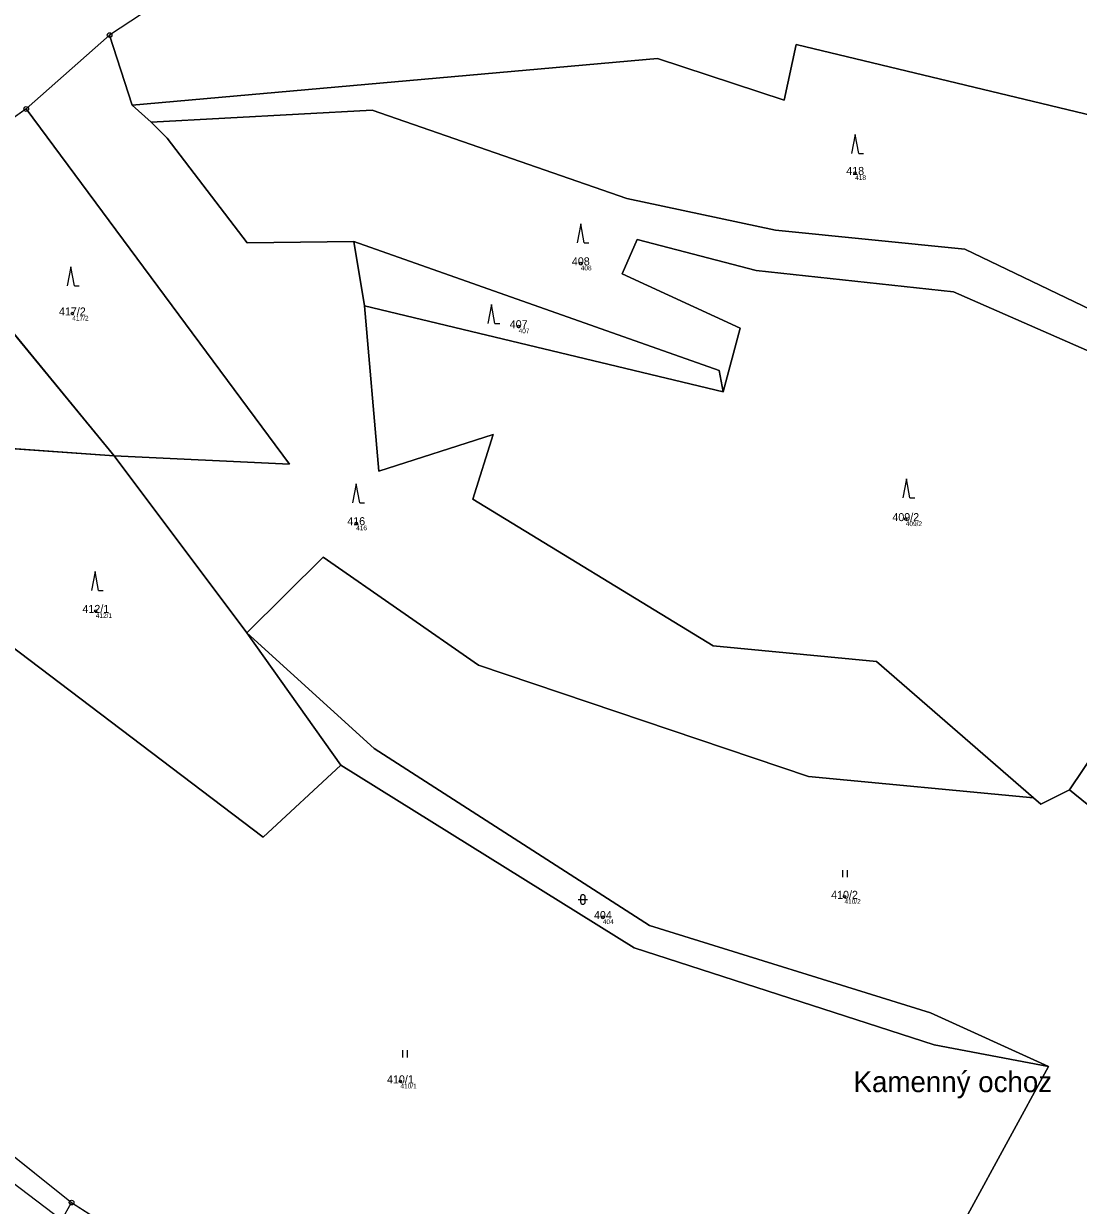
# Model space of a CAD drawing. Extents: x -644096 to -634268, y -1141430 to -1133463.
# Drawn here: x -640409.9 to -640185.9, y -1135597.6 to -1135346.6 of the extents above; entities that cross this region are included whole.
import ezdxf

# ---------------------------------------------------------------- set-up
doc = ezdxf.new("R2010")
doc.units = 0
for name, color, linetype in [('_CIVIL_CONSTRUCTION', 7, 'Continuous'), ('Definiční body', 7, 'Continuous'), ('Polygon ku', 7, 'Continuous'), ('Polygon parcely', 7, 'Continuous'), ('svrsek_osa_sjezdy', 7, 'Continuous'), ('svrsek_osa_VRT', 7, 'Continuous'), ('svrsek_popisy_VRT', 7, 'Continuous'), ('terminal_VRT', 7, 'Continuous')]:
    doc.layers.add(name, color=color, linetype=linetype)

msp = doc.modelspace()

# ---------------------------------------------------------------- linework, layer by layer
at = {"layer": '_CIVIL_CONSTRUCTION'}
for centre, radius in [((-640391.66, -1135348.98), 0.5), ((-640391.66, -1135348.98), 0.0303), ((-640409.37, -1135364.69), 0.5), ((-640409.37, -1135364.69), 0.0303), ((-640399.74, -1135596.97), 0.5), ((-640399.74, -1135596.97), 0.5), ((-640399.74, -1135596.97), 0.0303), ((-640399.74, -1135596.97), 0.0303)]:
    msp.add_circle(centre, radius, dxfattribs=at)
at = {"layer": 'Definiční body'}
for centre in [(-640233.28, -1135378.27), (-640291.57, -1135397.47), (-640399.58, -1135408.13), (-640304.77, -1135410.83), (-640339.28, -1135452.68), (-640222.53, -1135451.8), (-640394.59, -1135471.3), (-640235.54, -1135532.03), (-640286.87, -1135536.33), (-640329.88, -1135571.23)]:
    msp.add_circle(centre, 0.25, dxfattribs=at)
at = {"layer": 'Polygon ku'}
for points in [[(-640410.18, -1135231.56), (-640398.94, -1135239.71), (-640389.55, -1135249.04), (-640382.66, -1135256.02), (-640370.16, -1135269.75), (-640412.92, -1135299.17), (-640380.37, -1135341.5), (-640391.66, -1135348.98), (-640409.37, -1135364.69), (-640435.83, -1135383.45)], [(-640418.94, -1135581.64), (-640399.74, -1135596.97), (-640369.5, -1135616.22)]]:
    msp.add_lwpolyline(points, dxfattribs=at)
at = {"layer": 'Polygon parcely'}
for points in [[(-640305.09, -1135332.38), (-640322.26, -1135335.22), (-640347.88, -1135338.41), (-640380.37, -1135341.5), (-640391.66, -1135348.98), (-640386.84, -1135363.91), (-640275.28, -1135353.96), (-640248.39, -1135362.81), (-640245.84, -1135350.99), (-640155.88, -1135372.58), (-640139.25, -1135383.1), (-640129.14, -1135359.56), (-640164.09, -1135348.27), (-640160, -1135339.78), (-640217.63, -1135322.68), (-640237.84, -1135316.85), (-640283.72, -1135328.84)], [(-640195.42, -1135510.98), (-640228.73, -1135482.04), (-640263.44, -1135478.75), (-640314.5, -1135447.54), (-640310.15, -1135433.86), (-640334.47, -1135441.62), (-640337.53, -1135406.49), (-640339.78, -1135392.87), (-640362.42, -1135393.15), (-640379.46, -1135370.91), (-640382.85, -1135367.48), (-640386.84, -1135363.91), (-640391.66, -1135348.98), (-640409.37, -1135364.69), (-640353.42, -1135440.12), (-640390.72, -1135438.36), (-640362.52, -1135475.96), (-640346.3, -1135459.91), (-640313.29, -1135482.83), (-640243.21, -1135506.47)], [(-640166.23, -1135387.81), (-640145.29, -1135397.15), (-640139.25, -1135383.1), (-640155.88, -1135372.58), (-640245.84, -1135350.99), (-640248.39, -1135362.81), (-640275.28, -1135353.96), (-640386.84, -1135363.91), (-640382.85, -1135367.48), (-640335.85, -1135364.95), (-640281.78, -1135383.72), (-640250.19, -1135390.44), (-640210, -1135394.47), (-640174.32, -1135411.63), (-640167.95, -1135392.91)], [(-640435.83, -1135383.45), (-640390.72, -1135438.36), (-640353.42, -1135440.12), (-640409.37, -1135364.69)], [(-640153.61, -1135458.52), (-640187.73, -1135509.32), (-640183.99, -1135512.34), (-640144.46, -1135460.95), (-640149.04, -1135449.65), (-640157.55, -1135428.7), (-640174.32, -1135411.63), (-640210, -1135394.47), (-640250.19, -1135390.44), (-640281.78, -1135383.72), (-640335.85, -1135364.95), (-640382.85, -1135367.48), (-640379.46, -1135370.91), (-640362.42, -1135393.15), (-640339.78, -1135392.87), (-640262.17, -1135420.25), (-640261.33, -1135424.76), (-640257.74, -1135411.23), (-640282.77, -1135399.73), (-640279.61, -1135392.38), (-640254.29, -1135399.01), (-640212.41, -1135403.53), (-640181.2, -1135417.18), (-640165.89, -1135432.1)], [(-640464.66, -1135414.67), (-640455.12, -1135433.83), (-640390.72, -1135438.36), (-640435.83, -1135383.45)], [(-640339.78, -1135392.87), (-640337.53, -1135406.49), (-640261.33, -1135424.76), (-640262.17, -1135420.25)], [(-640310.15, -1135433.86), (-640314.5, -1135447.54), (-640263.44, -1135478.75), (-640228.73, -1135482.04), (-640195.42, -1135510.98), (-640193.86, -1135512.35), (-640187.73, -1135509.32), (-640153.61, -1135458.52), (-640165.89, -1135432.1), (-640181.2, -1135417.18), (-640212.41, -1135403.53), (-640254.29, -1135399.01), (-640279.61, -1135392.38), (-640282.77, -1135399.73), (-640257.74, -1135411.23), (-640261.33, -1135424.76), (-640337.53, -1135406.49), (-640334.47, -1135441.62)], [(-640359.03, -1135519.34), (-640342.54, -1135504.04), (-640362.52, -1135475.96), (-640390.72, -1135438.36), (-640455.12, -1135433.83), (-640447.56, -1135452.33)], [(-640242.91, -1135653.02), (-640209.36, -1135599.48), (-640192.19, -1135568.08), (-640216.52, -1135563.48), (-640280.2, -1135542.85), (-640342.54, -1135504.04), (-640359.03, -1135519.34), (-640447.56, -1135452.33), (-640450.24, -1135475.66), (-640446.22, -1135482.8), (-640439.92, -1135504.02), (-640430.39, -1135572.17), (-640418.94, -1135581.64), (-640399.74, -1135596.97), (-640369.5, -1135616.22), (-640348.09, -1135629.79), (-640338.93, -1135637.53), (-640308.22, -1135663.47), (-640274.95, -1135695.4)], [(-640167.96, -1135619), (-640166.38, -1135619.6), (-640162.64, -1135612.63), (-640156.52, -1135601.56), (-640132.03, -1135571.71), (-640126.08, -1135563.16), (-640119.7, -1135541.3), (-640183.99, -1135512.34), (-640187.73, -1135509.32), (-640193.86, -1135512.35), (-640195.42, -1135510.98), (-640243.21, -1135506.47), (-640313.29, -1135482.83), (-640346.3, -1135459.91), (-640362.52, -1135475.96), (-640335.43, -1135500.53), (-640276.99, -1135538.09), (-640217.28, -1135556.69), (-640192.19, -1135568.08), (-640209.36, -1135599.48), (-640206.94, -1135600.62), (-640191.62, -1135607.84)], [(-640362.52, -1135475.96), (-640342.54, -1135504.04), (-640280.2, -1135542.85), (-640216.52, -1135563.48), (-640192.19, -1135568.08), (-640217.28, -1135556.69), (-640276.99, -1135538.09), (-640335.43, -1135500.53)]]:
    msp.add_lwpolyline(points, close=True, dxfattribs=at)
at = {"layer": 'svrsek_osa_sjezdy'}
for p, q in [((-640233.28, -1135370.13), (-640234.03, -1135374.13)), ((-640232.53, -1135374.13), (-640233.28, -1135370.13)), ((-640232.53, -1135374.13), (-640231.53, -1135374.13)), ((-640291.57, -1135389.11), (-640292.32, -1135393.11)), ((-640290.82, -1135393.11), (-640291.57, -1135389.11)), ((-640290.82, -1135393.11), (-640289.82, -1135393.11)), ((-640399.89, -1135398.22), (-640400.64, -1135402.22)), ((-640399.14, -1135402.22), (-640399.89, -1135398.22)), ((-640399.14, -1135402.22), (-640398.14, -1135402.22)), ((-640310.54, -1135406.22), (-640311.29, -1135410.22)), ((-640309.79, -1135410.22), (-640310.54, -1135406.22)), ((-640309.79, -1135410.22), (-640308.79, -1135410.22)), ((-640222.38, -1135443.25), (-640223.13, -1135447.25)), ((-640221.63, -1135447.25), (-640222.38, -1135443.25)), ((-640339.28, -1135444.33), (-640340.03, -1135448.33)), ((-640338.53, -1135448.33), (-640339.28, -1135444.33)), ((-640338.53, -1135448.33), (-640337.53, -1135448.33)), ((-640221.63, -1135447.25), (-640220.63, -1135447.25)), ((-640394.75, -1135462.94), (-640395.5, -1135466.94)), ((-640394, -1135466.94), (-640394.75, -1135462.94)), ((-640394, -1135466.94), (-640393, -1135466.94)), ((-640235.92, -1135527.87), (-640235.92, -1135526.37)), ((-640234.92, -1135527.87), (-640234.92, -1135526.37)), ((-640292.11, -1135532.6), (-640290.11, -1135532.6)), ((-640291.61, -1135532.1), (-640291.61, -1135533.1)), ((-640290.61, -1135533.1), (-640290.61, -1135532.1)), ((-640329.4, -1135566.13), (-640329.4, -1135564.63)), ((-640328.4, -1135566.13), (-640328.4, -1135564.63))]:
    msp.add_line(p, q, dxfattribs=at)
for centre, start, end in [((-640291.11, -1135532.1), 0, 180), ((-640291.11, -1135533.1), 180, 359.9879)]:
    msp.add_arc(centre, 0.5, start, end, dxfattribs=at)
at = {"layer": 'terminal_VRT'}
for p, q in [((-640380.37, -1135341.5), (-640391.66, -1135348.98)), ((-640391.66, -1135348.98), (-640409.37, -1135364.69)), ((-640386.84, -1135363.91), (-640391.66, -1135348.98)), ((-640409.37, -1135364.69), (-640435.83, -1135383.45)), ((-640382.85, -1135367.48), (-640386.84, -1135363.91)), ((-640390.72, -1135438.36), (-640435.83, -1135383.45)), ((-640339.78, -1135392.87), (-640337.53, -1135406.49)), ((-640337.53, -1135406.49), (-640261.33, -1135424.76)), ((-640390.72, -1135438.36), (-640455.12, -1135433.83)), ((-640362.52, -1135475.96), (-640390.72, -1135438.36)), ((-640362.52, -1135475.96), (-640342.54, -1135504.04)), ((-640187.73, -1135509.32), (-640183.99, -1135512.34)), ((-640209.36, -1135599.48), (-640192.19, -1135568.08)), ((-640418.94, -1135581.64), (-640399.74, -1135596.97)), ((-640418.94, -1135581.64), (-640399.74, -1135596.97)), ((-640401.84, -1135600.65), (-640399.74, -1135596.97)), ((-640399.74, -1135596.97), (-640369.5, -1135616.22)), ((-640399.74, -1135596.97), (-640369.5, -1135616.22))]:
    msp.add_line(p, q, dxfattribs=at)
for points in [[(-640139.25, -1135383.1), (-640155.88, -1135372.58), (-640245.84, -1135350.99), (-640248.39, -1135362.81), (-640275.28, -1135353.96), (-640386.84, -1135363.91)], [(-640409.37, -1135364.69), (-640353.42, -1135440.12), (-640390.72, -1135438.36)], [(-640174.32, -1135411.63), (-640210, -1135394.47), (-640250.19, -1135390.44), (-640281.78, -1135383.72), (-640335.85, -1135364.95), (-640382.85, -1135367.48)], [(-640382.85, -1135367.48), (-640379.46, -1135370.91), (-640362.42, -1135393.15), (-640339.78, -1135392.87)], [(-640261.33, -1135424.76), (-640262.17, -1135420.25), (-640339.78, -1135392.87)], [(-640261.33, -1135424.76), (-640257.74, -1135411.23), (-640282.77, -1135399.73), (-640279.61, -1135392.38), (-640254.29, -1135399.01), (-640212.41, -1135403.53), (-640181.2, -1135417.18), (-640165.89, -1135432.1), (-640153.61, -1135458.52), (-640187.73, -1135509.32)], [(-640337.53, -1135406.49), (-640334.47, -1135441.62), (-640310.15, -1135433.86), (-640314.5, -1135447.54), (-640263.44, -1135478.75), (-640228.73, -1135482.04), (-640195.42, -1135510.98)], [(-640447.56, -1135452.33), (-640359.03, -1135519.34), (-640342.54, -1135504.04)], [(-640362.52, -1135475.96), (-640346.3, -1135459.91), (-640313.29, -1135482.83), (-640243.21, -1135506.47), (-640195.42, -1135510.98)], [(-640192.19, -1135568.08), (-640217.28, -1135556.69), (-640276.99, -1135538.09), (-640335.43, -1135500.53), (-640362.52, -1135475.96)], [(-640342.54, -1135504.04), (-640280.2, -1135542.85), (-640216.52, -1135563.48), (-640192.19, -1135568.08)], [(-640195.42, -1135510.98), (-640193.86, -1135512.35), (-640187.73, -1135509.32)], [(-640501.06, -1135568.44), (-640471.48, -1135594.06), (-640450.69, -1135610.89), (-640450.02, -1135610.7), (-640430.04, -1135595.12), (-640421.38, -1135585.85), (-640401.84, -1135600.65)]]:
    msp.add_lwpolyline(points, dxfattribs=at)

# ---------------------------------------------------------------- texts
at = {"layer": 'Definiční body'}
for s, p in [('418', (-640233.28, -1135379.76)), ('408', (-640291.57, -1135398.96)), ('417/2', (-640399.58, -1135409.62)), ('407', (-640304.77, -1135412.32)), ('416', (-640339.28, -1135454.17)), ('409/2', (-640222.53, -1135453.29)), ('412/1', (-640394.59, -1135472.79)), ('410/2', (-640235.54, -1135533.52)), ('404', (-640286.87, -1135537.82)), ('410/1', (-640329.88, -1135572.72))]:
    msp.add_text(s, height=1, dxfattribs=at).set_placement(p)
at = {"layer": 'svrsek_osa_VRT'}
for s, p in [('418', (-640235.17, -1135378.7)), ('408', (-640293.46, -1135397.9)), ('417/2', (-640402.42, -1135408.55)), ('407', (-640306.66, -1135411.26)), ('409/2', (-640225.37, -1135452.23)), ('416', (-640341.17, -1135453.1)), ('412/1', (-640397.43, -1135471.73)), ('410/2', (-640238.38, -1135532.46)), ('404', (-640288.76, -1135536.76)), ('410/1', (-640332.72, -1135571.66))]:
    msp.add_text(s, height=1.7, dxfattribs=at).set_placement(p)
at = {"layer": 'svrsek_popisy_VRT'}
msp.add_text('Kamenný ochoz', height=4.4, dxfattribs=at).set_placement((-640233.63, -1135573.52))

doc.saveas('drawing.dxf')
